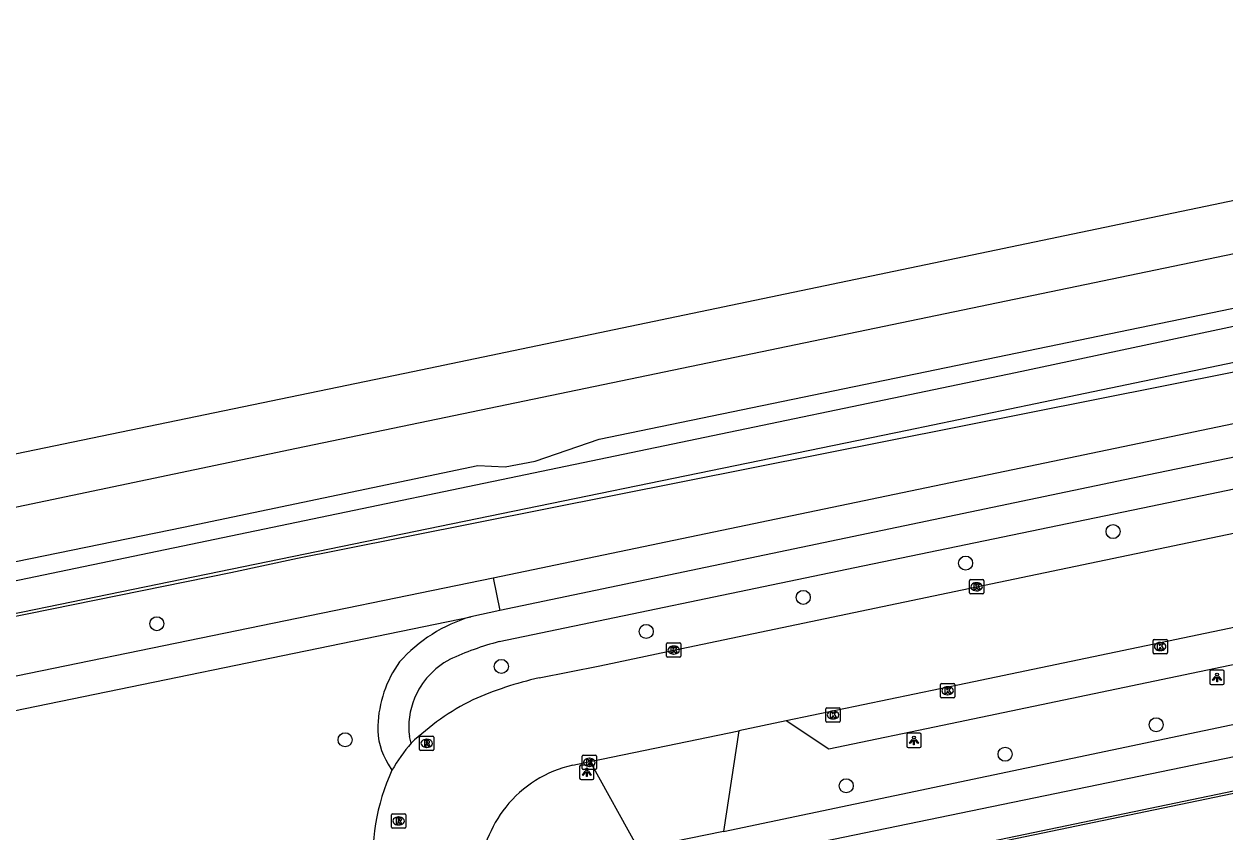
# Model space of a CAD drawing. Extents: x 162990 to 165007, y 383433 to 384336.
# Drawn here: x 164326.4 to 164410, y 384213.2 to 384269.5 of the extents above; entities that cross this region are included whole.
import ezdxf

# ---------------------------------------------------------------- set-up
doc = ezdxf.new("R2010")
doc.units = 0
for name, color, linetype in [('IMGEO_Boom', 7, 'Continuous'), ('IMGEO_Fietspad_open', 7, 'Continuous'), ('IMGEO_Gemengd_bos', 7, 'Continuous'), ('IMGEO_Greppel_droge_sloot', 7, 'Continuous'), ('IMGEO_Hek', 7, 'Continuous'), ('IMGEO_Kolk', 7, 'Continuous'), ('IMGEO_Lichtpunt', 7, 'Continuous'), ('IMGEO_Parkeervlak_open', 7, 'Continuous'), ('IMGEO_Rijbaan_lokaal_open', 7, 'Continuous'), ('IMGEO_Rioolput', 7, 'Continuous'), ('IMGEO_Spoor', 7, 'Continuous'), ('IMGEO_Spoorbaan_halfverhard', 7, 'Continuous'), ('IMGEO_Voetpad_open', 7, 'Continuous')]:
    doc.layers.add(name, color=color, linetype=linetype)

msp = doc.modelspace()

# ---------------------------------------------------------------- linework, layer by layer
at = {"layer": 'IMGEO_Boom'}
for centre in [(164402.199, 384234.112), (164391.933, 384231.915), (164380.625, 384229.529), (164335.6, 384227.695), (164369.685, 384227.155), (164359.596, 384224.717), (164405.202, 384220.658), (164348.712, 384219.612), (164394.682, 384218.601), (164383.615, 384216.405)]:
    msp.add_circle(centre, 0.489, dxfattribs=at)
at = {"layer": 'IMGEO_Fietspad_open'}
for points in [[(164359.448, 384226.443), (164384.225, 384231.598), (164404.835, 384235.881), (164451.735, 384245.634), (164552.977, 384266.743), (164593.336, 384275.079), (164626.984, 384282.106), (164660.017, 384288.989), (164700.854, 384297.472), (164701.49, 384294.495)], [(164764.089, 384296.01), (164757.17, 384293.969), (164750.702, 384292.069), (164743.968, 384290.05), (164733.411, 384286.927), (164719.842, 384283.366), (164702.008, 384279.048), (164686.015, 384275.841), (164664.708, 384271.421), (164632.821, 384264.869), (164621.939, 384262.625), (164615.08, 384261.039), (164596.703, 384257.177), (164547.661, 384247.037), (164518.811, 384240.991), (164456.723, 384228.059), (164420.995, 384220.561), (164381.266, 384212.358), (164363.012, 384208.561), (164362.291, 384208.423)], [(164375.058, 384213.228), (164420.474, 384222.769), (164455.91, 384230.094), (164518.367, 384243.06), (164546.942, 384249.063), (164601.668, 384260.367), (164614.911, 384263.179), (164620.253, 384264.419), (164621.862, 384264.76)], [(164517.54, 384261.516), (164451.067, 384247.659), (164404.577, 384238.044), (164359.498, 384228.605)], [(164359.498, 384228.605), (164357.48, 384228.183)], [(164353.317, 384219.37), (164353.19, 384219.827)], [(164351.718, 384217.918), (164351.976, 384217.485)]]:
    msp.add_lwpolyline(points, dxfattribs=at)
for centre, radius, start, end in [((164360.546, 384217.844), 10.784, 106.51541, 138.22712), ((164364.773, 384206.2), 20.932, 104.73897, 114.78939), ((164359.118, 384220.301), 8.131, 144.45278, 177.94253), ((164358.546, 384220.427), 5.413, 118.08956, 157.40751), ((164358.361, 384220.5), 5.214, 157.36442, 187.41829), ((164355.693, 384220.431), 4.703, 178.02682, 212.3021)]:
    msp.add_arc(centre, radius, start, end, dxfattribs=at)
at = {"layer": 'IMGEO_Gemengd_bos'}
for points in [[(164359.021, 384230.9), (164517.058, 384263.844)], [(164304.402, 384219.662), (164323.29, 384223.548), (164359.021, 384230.9)], [(164359.021, 384230.9), (164359.498, 384228.605)], [(164319.131, 384219.129), (164320.884, 384219.591), (164320.656, 384220.594), (164357.48, 384228.183)]]:
    msp.add_lwpolyline(points, dxfattribs=at)
at = {"layer": 'IMGEO_Greppel_droge_sloot'}
for points in [[(164310.471, 384225.232), (164310.444, 384225.257), (164310.264, 384225.61), (164310.312, 384226.005), (164310.68, 384226.712), (164311.201, 384227.318), (164311.739, 384227.771), (164395.414, 384245.184), (164473.212, 384261.72), (164551.622, 384277.718), (164576.217, 384282.833), (164593.742, 384286.339), (164595.189, 384286.428), (164596.111, 384286.147), (164596.223, 384286.003)], [(164310.471, 384225.232), (164312.147, 384225.517), (164314.07, 384225.844), (164340.758, 384231.27), (164345.391, 384232.251), (164348.319, 384232.834), (164434.525, 384250), (164500, 384263.774), (164516.359, 384267.228)]]:
    msp.add_lwpolyline(points, dxfattribs=at)
at = {"layer": 'IMGEO_Hek'}
for points in [[(164303.131, 384226.044), (164305.697, 384225.187), (164307.372, 384224.639), (164387.865, 384241.173), (164396.794, 384243.033), (164579.165, 384280.984), (164608.458, 384287.127), (164632.936, 384292.237), (164650.022, 384295.726), (164674.431, 384300.787), (164689.153, 384303.87), (164716.01, 384309.444), (164762.017, 384319.118), (164785.621, 384324.006)], [(164623.25, 384260.057), (164613.448, 384258.055), (164604.766, 384256.214), (164581.202, 384251.294), (164559.324, 384246.854), (164546.65, 384244.257), (164518.794, 384238.399), (164469.831, 384228.166), (164382.891, 384210.102)], [(164308.203, 384224.846), (164314.07, 384225.844), (164340.758, 384231.27), (164345.391, 384232.251)]]:
    msp.add_lwpolyline(points, dxfattribs=at)
at = {"layer": 'IMGEO_Kolk'}
for p, q in [((164392.196, 384229.839), (164392.196, 384230.691)), ((164392.271, 384230.765), (164393.123, 384230.765)), ((164393.197, 384230.691), (164393.197, 384229.839)), ((164392.707, 384229.985), (164392.682, 384229.985)), ((164392.684, 384230.545), (164392.709, 384230.545)), ((164393.123, 384229.765), (164392.271, 384229.765)), ((164404.983, 384225.677), (164404.983, 384226.529)), ((164405.058, 384226.603), (164405.91, 384226.603)), ((164405.984, 384226.529), (164405.984, 384225.677)), ((164371.101, 384225.431), (164371.101, 384226.283)), ((164371.176, 384226.357), (164372.028, 384226.357)), ((164371.589, 384226.137), (164371.614, 384226.137)), ((164372.102, 384226.283), (164372.102, 384225.431)), ((164405.494, 384225.823), (164405.469, 384225.823)), ((164405.471, 384226.383), (164405.496, 384226.383)), ((164372.028, 384225.357), (164371.176, 384225.357)), ((164371.612, 384225.577), (164371.587, 384225.577)), ((164405.91, 384225.603), (164405.058, 384225.603)), ((164390.18, 384222.599), (164390.18, 384223.451)), ((164390.255, 384223.525), (164391.107, 384223.525)), ((164390.668, 384223.305), (164390.693, 384223.305)), ((164391.181, 384223.451), (164391.181, 384222.599)), ((164391.107, 384222.525), (164390.255, 384222.525)), ((164390.691, 384222.745), (164390.666, 384222.745)), ((164382.195, 384220.911), (164382.195, 384221.763)), ((164382.27, 384221.837), (164383.122, 384221.837)), ((164382.683, 384221.617), (164382.708, 384221.617)), ((164383.196, 384221.763), (164383.196, 384220.911)), ((164383.122, 384220.837), (164382.27, 384220.837)), ((164382.706, 384221.057), (164382.681, 384221.057)), ((164365.224, 384217.612), (164365.224, 384218.464)), ((164365.299, 384218.538), (164366.151, 384218.538)), ((164365.712, 384218.318), (164365.737, 384218.318)), ((164366.225, 384218.464), (164366.225, 384217.612)), ((164366.151, 384217.538), (164365.299, 384217.538)), ((164365.735, 384217.758), (164365.71, 384217.758))]:
    msp.add_line(p, q, dxfattribs=at)
for points in [[(164392.196, 384229.839), (164392.196, 384230.691)], [(164392.271, 384230.765), (164393.123, 384230.765)], [(164393.197, 384230.691), (164393.197, 384229.839)], [(164392.517, 384230.465), (164392.64, 384230.465), (164392.64, 384230.314), (164392.77, 384230.465), (164392.934, 384230.465), (164392.788, 384230.314), (164392.941, 384230.065), (164392.789, 384230.065), (164392.704, 384230.229), (164392.64, 384230.162), (164392.64, 384230.065), (164392.517, 384230.065), (164392.517, 384230.465)], [(164393.123, 384229.765), (164392.271, 384229.765)], [(164404.983, 384225.677), (164404.983, 384226.529)], [(164405.058, 384226.603), (164405.91, 384226.603)], [(164405.984, 384226.529), (164405.984, 384225.677)], [(164371.101, 384225.431), (164371.101, 384226.283)], [(164371.176, 384226.357), (164372.028, 384226.357)], [(164371.422, 384226.057), (164371.545, 384226.057), (164371.545, 384225.906), (164371.675, 384226.057), (164371.839, 384226.057), (164371.693, 384225.906), (164371.846, 384225.657), (164371.694, 384225.657), (164371.609, 384225.821), (164371.545, 384225.754), (164371.545, 384225.657), (164371.422, 384225.657), (164371.422, 384226.057)], [(164372.102, 384226.283), (164372.102, 384225.431)], [(164405.304, 384226.303), (164405.427, 384226.303), (164405.427, 384226.152), (164405.557, 384226.303), (164405.721, 384226.303), (164405.575, 384226.152), (164405.728, 384225.903), (164405.576, 384225.903), (164405.491, 384226.067), (164405.427, 384226), (164405.427, 384225.903), (164405.304, 384225.903), (164405.304, 384226.303)], [(164372.028, 384225.357), (164371.176, 384225.357)], [(164405.91, 384225.603), (164405.058, 384225.603)], [(164390.18, 384222.599), (164390.18, 384223.451)], [(164390.255, 384223.525), (164391.107, 384223.525)], [(164390.501, 384223.225), (164390.624, 384223.225), (164390.624, 384223.074), (164390.754, 384223.225), (164390.918, 384223.225), (164390.772, 384223.074), (164390.925, 384222.825), (164390.773, 384222.825), (164390.688, 384222.989), (164390.624, 384222.922), (164390.624, 384222.825), (164390.501, 384222.825), (164390.501, 384223.225)], [(164391.181, 384223.451), (164391.181, 384222.599)], [(164391.107, 384222.525), (164390.255, 384222.525)], [(164382.195, 384220.911), (164382.195, 384221.763)], [(164382.27, 384221.837), (164383.122, 384221.837)], [(164382.516, 384221.537), (164382.639, 384221.537), (164382.639, 384221.386), (164382.769, 384221.537), (164382.933, 384221.537), (164382.787, 384221.386), (164382.94, 384221.137), (164382.788, 384221.137), (164382.703, 384221.301), (164382.639, 384221.234), (164382.639, 384221.137), (164382.516, 384221.137), (164382.516, 384221.537)], [(164383.196, 384221.763), (164383.196, 384220.911)], [(164383.122, 384220.837), (164382.27, 384220.837)], [(164365.224, 384217.612), (164365.224, 384218.464)], [(164365.299, 384218.538), (164366.151, 384218.538)], [(164365.545, 384218.238), (164365.668, 384218.238), (164365.668, 384218.087), (164365.798, 384218.238), (164365.962, 384218.238), (164365.816, 384218.087), (164365.969, 384217.838), (164365.817, 384217.838), (164365.732, 384218.002), (164365.668, 384217.935), (164365.668, 384217.838), (164365.545, 384217.838), (164365.545, 384218.238)], [(164366.225, 384218.464), (164366.225, 384217.612)], [(164366.151, 384217.538), (164365.299, 384217.538)]]:
    msp.add_lwpolyline(points, dxfattribs=at)
for centre, start, end in [((164392.273, 384230.689), 91.55205, 178.44795), ((164392.273, 384230.689), 91.55205, 178.44795), ((164393.121, 384230.689), 1.55205, 88.44795), ((164393.121, 384230.689), 1.55205, 88.44795), ((164392.273, 384229.841), 181.55205, 268.44795), ((164392.273, 384229.841), 181.55205, 268.44795), ((164393.121, 384229.841), 271.55205, 358.44795), ((164393.121, 384229.841), 271.55205, 358.44795), ((164405.06, 384226.527), 91.55205, 178.44795), ((164405.06, 384226.527), 91.55205, 178.44795), ((164405.908, 384226.527), 1.55205, 88.44795), ((164405.908, 384226.527), 1.55205, 88.44795), ((164371.178, 384226.281), 91.55205, 178.44795), ((164371.178, 384226.281), 91.55205, 178.44795), ((164372.026, 384226.281), 1.55205, 88.44795), ((164372.026, 384226.281), 1.55205, 88.44795), ((164405.06, 384225.679), 181.55205, 268.44795), ((164405.06, 384225.679), 181.55205, 268.44795), ((164405.908, 384225.679), 271.55205, 358.44795), ((164405.908, 384225.679), 271.55205, 358.44795), ((164371.178, 384225.433), 181.55205, 268.44795), ((164371.178, 384225.433), 181.55205, 268.44795), ((164372.026, 384225.433), 271.55205, 358.44795), ((164372.026, 384225.433), 271.55205, 358.44795), ((164390.257, 384223.449), 91.55205, 178.44795), ((164390.257, 384223.449), 91.55205, 178.44795), ((164391.105, 384223.449), 1.55205, 88.44795), ((164391.105, 384223.449), 1.55205, 88.44795), ((164390.257, 384222.601), 181.55205, 268.44795), ((164390.257, 384222.601), 181.55205, 268.44795), ((164391.105, 384222.601), 271.55205, 358.44795), ((164391.105, 384222.601), 271.55205, 358.44795), ((164382.272, 384221.761), 91.55205, 178.44795), ((164382.272, 384221.761), 91.55205, 178.44795), ((164383.12, 384221.761), 1.55205, 88.44795), ((164383.12, 384221.761), 1.55205, 88.44795), ((164382.272, 384220.913), 181.55205, 268.44795), ((164382.272, 384220.913), 181.55205, 268.44795), ((164383.12, 384220.913), 271.55205, 358.44795), ((164383.12, 384220.913), 271.55205, 358.44795), ((164365.301, 384218.462), 91.55205, 178.44795), ((164365.301, 384218.462), 91.55205, 178.44795), ((164366.149, 384218.462), 1.55205, 88.44795), ((164366.149, 384218.462), 1.55205, 88.44795), ((164365.301, 384217.614), 181.55205, 268.44795), ((164365.301, 384217.614), 181.55205, 268.44795), ((164366.149, 384217.614), 271.55205, 358.44795), ((164366.149, 384217.614), 271.55205, 358.44795)]:
    msp.add_arc(centre, 0.0765, start, end, dxfattribs=at)
for centre, major_axis, ratio, start_param, end_param in [((164392.683, 384230.265), (-0.387, 0.002), 0.722429, 4.712389, 7.853982), ((164392.708, 384230.265), (-0.39, 0.002), 0.717154, 1.570796, 4.712389), ((164371.588, 384225.857), (-0.387, 0.002), 0.722429, 4.712389, 7.853982), ((164371.613, 384225.857), (-0.39, 0.002), 0.717154, 1.570796, 4.712389), ((164405.47, 384226.103), (-0.387, 0.002), 0.722429, 4.712389, 7.853982), ((164405.495, 384226.103), (-0.39, 0.002), 0.717154, 1.570796, 4.712389), ((164390.667, 384223.025), (-0.387, 0.002), 0.722429, 4.712389, 7.853982), ((164390.692, 384223.025), (-0.39, 0.002), 0.717154, 1.570796, 4.712389), ((164382.682, 384221.337), (-0.387, 0.002), 0.722429, 4.712389, 7.853982), ((164382.707, 384221.337), (-0.39, 0.002), 0.717154, 1.570796, 4.712389), ((164365.711, 384218.038), (-0.387, 0.002), 0.722429, 4.712389, 7.853982), ((164365.736, 384218.038), (-0.39, 0.002), 0.717154, 1.570796, 4.712389)]:
    msp.add_ellipse(centre, major_axis=major_axis, ratio=ratio, start_param=start_param, end_param=end_param, dxfattribs=at)
at = {"layer": 'IMGEO_Lichtpunt'}
for p, q in [((164408.943, 384224.359), (164408.943, 384223.552)), ((164408.943, 384224.359), (164408.943, 384223.552)), ((164409.845, 384224.454), (164409.037, 384224.454)), ((164409.845, 384224.454), (164409.037, 384224.454)), ((164409.939, 384223.552), (164409.939, 384224.359)), ((164409.939, 384223.552), (164409.939, 384224.359)), ((164409.037, 384223.458), (164409.845, 384223.458)), ((164409.037, 384223.458), (164409.845, 384223.458)), ((164387.834, 384219.973), (164387.834, 384219.166)), ((164387.834, 384219.973), (164387.834, 384219.166)), ((164388.736, 384220.068), (164387.928, 384220.068)), ((164388.736, 384220.068), (164387.928, 384220.068)), ((164388.83, 384219.166), (164388.83, 384219.973)), ((164388.83, 384219.166), (164388.83, 384219.973)), ((164387.928, 384219.072), (164388.736, 384219.072)), ((164387.928, 384219.072), (164388.736, 384219.072)), ((164365.05, 384217.75), (164365.05, 384216.943)), ((164365.05, 384217.75), (164365.05, 384216.943)), ((164365.952, 384217.845), (164365.144, 384217.845)), ((164365.952, 384217.845), (164365.144, 384217.845)), ((164366.046, 384216.943), (164366.046, 384217.75)), ((164366.046, 384216.943), (164366.046, 384217.75)), ((164365.144, 384216.849), (164365.952, 384216.849)), ((164365.144, 384216.849), (164365.952, 384216.849))]:
    msp.add_line(p, q, dxfattribs=at)
for points in [[(164409.317, 384224.023), (164409.356, 384223.995), (164409.168, 384223.733), (164409.13, 384223.76), (164409.317, 384224.023)], [(164409.419, 384223.975), (164409.466, 384223.975), (164409.466, 384223.653), (164409.419, 384223.653), (164409.419, 384223.975)], [(164409.529, 384223.995), (164409.567, 384224.022), (164409.754, 384223.76), (164409.715, 384223.732), (164409.529, 384223.995)], [(164388.208, 384219.637), (164388.247, 384219.609), (164388.059, 384219.347), (164388.021, 384219.374), (164388.208, 384219.637)], [(164388.31, 384219.589), (164388.357, 384219.589), (164388.357, 384219.267), (164388.31, 384219.267), (164388.31, 384219.589)], [(164388.42, 384219.609), (164388.458, 384219.636), (164388.645, 384219.374), (164388.606, 384219.346), (164388.42, 384219.609)], [(164365.424, 384217.414), (164365.463, 384217.386), (164365.275, 384217.124), (164365.237, 384217.151), (164365.424, 384217.414)], [(164365.526, 384217.366), (164365.573, 384217.366), (164365.573, 384217.044), (164365.526, 384217.044), (164365.526, 384217.366)], [(164365.636, 384217.386), (164365.674, 384217.413), (164365.861, 384217.151), (164365.822, 384217.123), (164365.636, 384217.386)]]:
    msp.add_lwpolyline(points, dxfattribs=at)
for centre in [(164409.442, 384224.157), (164388.333, 384219.771), (164365.549, 384217.548)]:
    msp.add_circle(centre, 0.0994, dxfattribs=at)
for centre, start, end in [((164409.037, 384224.359), 90, 180), ((164409.037, 384224.359), 90, 180), ((164409.845, 384224.359), 0, 90), ((164409.845, 384224.359), 0, 90), ((164409.037, 384223.552), 180, 270), ((164409.037, 384223.552), 180, 270), ((164409.845, 384223.552), 270, 0), ((164409.845, 384223.552), 270, 360), ((164387.928, 384219.973), 90, 180), ((164387.928, 384219.973), 90, 180), ((164388.736, 384219.973), 0, 90), ((164388.736, 384219.973), 0, 90), ((164387.928, 384219.166), 180, 270), ((164387.928, 384219.166), 180, 270), ((164388.736, 384219.166), 270, 0), ((164388.736, 384219.166), 270, 360), ((164365.144, 384217.75), 90, 180), ((164365.144, 384217.75), 90, 180), ((164365.952, 384217.75), 0, 90), ((164365.952, 384217.75), 0, 90), ((164365.144, 384216.943), 180, 270), ((164365.144, 384216.943), 180, 270), ((164365.952, 384216.943), 270, 0), ((164365.952, 384216.943), 270, 360)]:
    msp.add_arc(centre, 0.0946, start, end, dxfattribs=at)
at = {"layer": 'IMGEO_Parkeervlak_open'}
msp.add_lwpolyline([(164620.492, 384268.471), (164555.467, 384255.002), (164524.903, 384248.631), (164464.53, 384236.083), (164421.896, 384227.192), (164390.88, 384220.716), (164382.4, 384218.944), (164379.422, 384220.92)], dxfattribs=at)
at = {"layer": 'IMGEO_Rijbaan_lokaal_open'}
for points in [[(164752.838, 384298.623), (164727.875, 384293.439), (164700.168, 384287.62), (164667.954, 384280.937), (164627.992, 384272.609), (164555.352, 384257.53), (164524.346, 384251.088), (164450.33, 384235.678), (164421.166, 384229.639), (164391.945, 384223.533), (164379.422, 384220.92)], [(164362.222, 384223.918), (164366.446, 384224.764), (164371.602, 384225.857), (164392.697, 384230.265), (164413.812, 384234.682), (164431.965, 384238.461), (164453.063, 384242.87), (164473.197, 384247.002), (164494.286, 384251.393), (164515.399, 384255.774), (164536.491, 384260.183), (164557.545, 384264.556), (164576.693, 384268.524), (164598.754, 384273.114), (164618.889, 384277.307), (164639.966, 384281.684), (164659.11, 384285.678), (164679.181, 384289.857), (164701.277, 384294.45), (164701.49, 384294.495)], [(164379.422, 384220.92), (164376.14, 384220.234)], [(164365.779, 384218.091), (164371.085, 384219.184), (164376.14, 384220.234)], [(164376.14, 384220.234), (164375.058, 384213.228)], [(164364.568, 384217.842), (164365.779, 384218.091)], [(164369.158, 384212.004), (164365.779, 384218.091)], [(164375.058, 384213.228), (164369.158, 384212.004)]]:
    msp.add_lwpolyline(points, dxfattribs=at)
for centre, radius, start, end in [((164367.907, 384199.058), 25.502, 102.8799, 113.81097), ((164365.547, 384206.538), 17.727, 116.59593, 133.62419), ((164363.973, 384210.37), 13.949, 139.81513, 149.32834), ((164365.299, 384211.375), 14.657, 155.3622, 185.92771), ((164366.35, 384209.809), 8.228, 102.50648, 141.58154), ((164366.755, 384209.503), 8.736, 141.66266, 175.60246)]:
    msp.add_arc(centre, radius, start, end, dxfattribs=at)
at = {"layer": 'IMGEO_Rioolput'}
for p, q in [((164353.899, 384218.936), (164353.899, 384219.788)), ((164353.974, 384219.862), (164354.826, 384219.862)), ((164354.9, 384219.788), (164354.9, 384218.936)), ((164354.41, 384219.082), (164354.385, 384219.082)), ((164354.387, 384219.642), (164354.412, 384219.642)), ((164354.826, 384218.862), (164353.974, 384218.862)), ((164351.942, 384213.527), (164351.942, 384214.379)), ((164352.017, 384214.453), (164352.869, 384214.453)), ((164352.43, 384214.233), (164352.455, 384214.233)), ((164352.943, 384214.379), (164352.943, 384213.527)), ((164352.869, 384213.453), (164352.017, 384213.453)), ((164352.453, 384213.673), (164352.428, 384213.673))]:
    msp.add_line(p, q, dxfattribs=at)
for points in [[(164353.899, 384218.936), (164353.899, 384219.788)], [(164353.974, 384219.862), (164354.826, 384219.862)], [(164354.9, 384219.788), (164354.9, 384218.936)], [(164354.488, 384219.56), (164354.236, 384219.562), (164354.236, 384219.162)], [(164354.236, 384219.162), (164354.36, 384219.162), (164354.36, 384219.324), (164354.371, 384219.324)], [(164354.414, 384219.481), (164354.36, 384219.481), (164354.36, 384219.4)], [(164354.36, 384219.4), (164354.412, 384219.4)], [(164354.418, 384219.295), (164354.489, 384219.162), (164354.629, 384219.162), (164354.564, 384219.288)], [(164354.826, 384218.862), (164353.974, 384218.862)], [(164351.942, 384213.527), (164351.942, 384214.379)], [(164352.017, 384214.453), (164352.869, 384214.453)], [(164352.531, 384214.151), (164352.279, 384214.153), (164352.279, 384213.753)], [(164352.457, 384214.072), (164352.403, 384214.072), (164352.403, 384213.991)], [(164352.403, 384213.991), (164352.455, 384213.991)], [(164352.943, 384214.379), (164352.943, 384213.527)], [(164352.869, 384213.453), (164352.017, 384213.453)], [(164352.279, 384213.753), (164352.403, 384213.753), (164352.403, 384213.915), (164352.414, 384213.915)], [(164352.461, 384213.886), (164352.532, 384213.753), (164352.672, 384213.753), (164352.607, 384213.879)]]:
    msp.add_lwpolyline(points, dxfattribs=at)
for centre, radius, start, end in [((164353.976, 384219.786), 0.0765, 91.55205, 178.44795), ((164353.976, 384219.786), 0.0765, 91.55205, 178.44795), ((164354.824, 384219.786), 0.0765, 1.55205, 88.44795), ((164354.824, 384219.786), 0.0765, 1.55205, 88.44795), ((164353.976, 384218.938), 0.0765, 181.55205, 268.44795), ((164353.976, 384218.938), 0.0765, 181.55205, 268.44795), ((164354.37, 384219.271), 0.0533, 26.02933, 88.69889), ((164354.396, 384219.589), 0.19, 274.7715, 282.96867), ((164354.42, 384219.385), 0.0964, 77.00612, 93.18647), ((164354.434, 384219.442), 0.0378, 276.66336, 79.67722), ((164354.487, 384219.45), 0.109, 350.36119, 89.41601), ((164354.485, 384219.45), 0.112, 277.58423, 350.98172), ((164354.469, 384219.235), 0.108, 29.51342, 73.79051), ((164354.824, 384218.938), 0.0765, 271.55205, 358.44795), ((164354.824, 384218.938), 0.0765, 271.55205, 358.44795), ((164352.019, 384214.377), 0.0765, 91.55205, 178.44795), ((164352.019, 384214.377), 0.0765, 91.55205, 178.44795), ((164352.439, 384214.18), 0.19, 274.7715, 282.96867), ((164352.463, 384213.976), 0.0964, 77.00612, 93.18647), ((164352.477, 384214.033), 0.0378, 276.66336, 79.67722), ((164352.53, 384214.041), 0.109, 350.36119, 89.41601), ((164352.528, 384214.041), 0.112, 277.58423, 350.98172), ((164352.512, 384213.826), 0.108, 29.51342, 73.79051), ((164352.867, 384214.377), 0.0765, 1.55205, 88.44795), ((164352.867, 384214.377), 0.0765, 1.55205, 88.44795), ((164352.019, 384213.529), 0.0765, 181.55205, 268.44795), ((164352.019, 384213.529), 0.0765, 181.55205, 268.44795), ((164352.413, 384213.862), 0.0533, 26.02933, 88.69889), ((164352.867, 384213.529), 0.0765, 271.55205, 358.44795), ((164352.867, 384213.529), 0.0765, 271.55205, 358.44795)]:
    msp.add_arc(centre, radius, start, end, dxfattribs=at)
for centre, major_axis, ratio, start_param, end_param in [((164354.386, 384219.362), (-0.387, 0.002), 0.722429, 4.712389, 7.853982), ((164354.411, 384219.362), (-0.39, 0.002), 0.717154, 1.570796, 4.712389), ((164352.429, 384213.953), (-0.387, 0.002), 0.722429, 4.712389, 7.853982), ((164352.454, 384213.953), (-0.39, 0.002), 0.717154, 1.570796, 4.712389)]:
    msp.add_ellipse(centre, major_axis=major_axis, ratio=ratio, start_param=start_param, end_param=end_param, dxfattribs=at)
at = {"layer": 'IMGEO_Spoor'}
for points in [[(164788.231, 384335.773), (164684.182, 384314.23), (164649.743, 384306.978), (164549.034, 384286.117), (164446.504, 384264.637), (164353.435, 384245.24), (164284.243, 384230.902), (164214.646, 384216.358), (164173.585, 384207.909), (164102.605, 384193.066), (164031.754, 384178.409), (163810.752, 384132.353), (163673.071, 384103.86), (163574.904, 384083.455)], [(164789.572, 384332.389), (164775.58, 384329.429), (164644.744, 384302.256), (164570.629, 384286.722), (164345.336, 384239.894), (164220.116, 384213.747), (164092.662, 384187.275), (164071.527, 384182.957), (163942.979, 384156.119), (163900.983, 384147.477), (163806.025, 384127.659), (163575.669, 384079.775)]]:
    msp.add_lwpolyline(points, dxfattribs=at)
at = {"layer": 'IMGEO_Spoorbaan_halfverhard'}
msp.add_lwpolyline([(164304.442, 384227.652), (164337.449, 384234.423), (164357.956, 384238.717), (164359.869, 384238.629), (164361.96, 384239.006), (164366.409, 384240.558), (164421.835, 384251.986), (164423.454, 384251.568), (164425.124, 384251.905), (164427.283, 384252.724), (164444.706, 384256.531), (164472.406, 384261.928), (164489.542, 384265.671), (164491.893, 384265.874), (164500.473, 384268.075), (164533.879, 384274.824), (164555.868, 384279.454), (164557.503, 384279.287), (164558.865, 384279.583), (164560.061, 384280.253), (164592.708, 384287.074), (164611.029, 384290.424), (164613.601, 384290.649), (164614.72, 384290.59)], dxfattribs=at)
at = {"layer": 'IMGEO_Voetpad_open'}
msp.add_lwpolyline([(164752.334, 384289.838), (164752.171, 384289.59), (164744.852, 384287.362), (164744.752, 384287.648), (164734.108, 384284.502), (164720.339, 384280.867), (164702.542, 384276.682), (164686.645, 384273.366), (164665.18, 384268.947), (164630.232, 384261.754), (164622.704, 384260.182), (164616.469, 384258.928), (164596.861, 384254.804), (164547.288, 384244.537), (164519.345, 384238.71), (164457.286, 384225.763), (164422.862, 384218.593), (164381.454, 384209.967), (164377.884, 384209.229)], dxfattribs=at)

doc.saveas('drawing.dxf')
